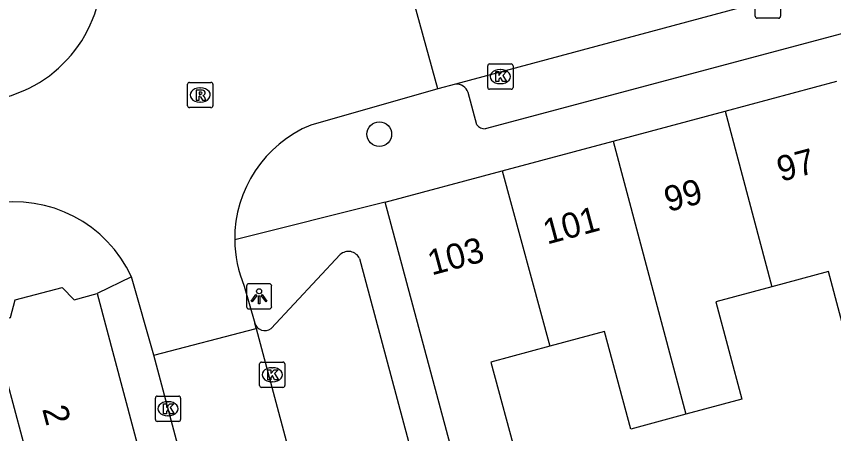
# Model space of a CAD drawing. Extents: x 162542 to 163144, y 380786 to 381511.
# Drawn here: x 162798.21 to 162830.58, y 381053.03 to 381069.57 of the extents above; entities that cross this region are included whole.
import ezdxf

# ---------------------------------------------------------------- set-up
doc = ezdxf.new("R2010")
doc.units = 0
for name, color, linetype in [('IMGEO_Boom', 7, 'Continuous'), ('IMGEO_Kolk', 7, 'Continuous'), ('IMGEO_Lichtpunt', 7, 'Continuous'), ('IMGEO_Pand', 7, 'Continuous'), ('IMGEO_Pand_nummerreeks', 7, 'Continuous'), ('IMGEO_Rijbaan_lokaal_open', 7, 'Continuous'), ('IMGEO_Rioolput', 7, 'Continuous'), ('IMGEO_Voetpad_open', 7, 'Continuous')]:
    doc.layers.add(name, color=color, linetype=linetype)

msp = doc.modelspace()

# ---------------------------------------------------------------- linework, layer by layer
at = {"layer": 'IMGEO_Boom'}
msp.add_circle((162812.583, 381064.902), 0.489, dxfattribs=at)
at = {"layer": 'IMGEO_Kolk'}
for p, q in [((162827.473, 381069.572), (162827.473, 381070.424)), ((162828.474, 381070.424), (162828.474, 381069.572)), ((162828.4, 381069.498), (162827.548, 381069.498)), ((162816.953, 381067.683), (162817.805, 381067.683)), ((162816.878, 381066.757), (162816.878, 381067.609)), ((162817.366, 381067.463), (162817.391, 381067.463)), ((162817.879, 381067.609), (162817.879, 381066.757)), ((162817.805, 381066.683), (162816.953, 381066.683)), ((162817.389, 381066.903), (162817.364, 381066.903)), ((162807.841, 381054.94), (162807.841, 381055.792)), ((162807.916, 381055.866), (162808.768, 381055.866)), ((162808.842, 381055.792), (162808.842, 381054.94)), ((162808.329, 381055.646), (162808.354, 381055.646)), ((162808.352, 381055.086), (162808.327, 381055.086)), ((162808.768, 381054.866), (162807.916, 381054.866)), ((162803.713, 381053.592), (162803.713, 381054.444)), ((162803.788, 381054.518), (162804.64, 381054.518)), ((162804.714, 381054.444), (162804.714, 381053.592)), ((162804.201, 381054.298), (162804.226, 381054.298)), ((162804.224, 381053.738), (162804.199, 381053.738)), ((162804.64, 381053.518), (162803.788, 381053.518))]:
    msp.add_line(p, q, dxfattribs=at)
for points in [[(162827.473, 381069.572), (162827.473, 381070.424)], [(162828.474, 381070.424), (162828.474, 381069.572)], [(162828.4, 381069.498), (162827.548, 381069.498)], [(162816.953, 381067.683), (162817.805, 381067.683)], [(162816.878, 381066.757), (162816.878, 381067.609)], [(162817.199, 381067.383), (162817.322, 381067.383), (162817.322, 381067.232), (162817.452, 381067.383), (162817.616, 381067.383), (162817.47, 381067.232), (162817.623, 381066.983), (162817.471, 381066.983), (162817.386, 381067.147), (162817.322, 381067.08), (162817.322, 381066.983), (162817.199, 381066.983), (162817.199, 381067.383)], [(162817.879, 381067.609), (162817.879, 381066.757)], [(162817.805, 381066.683), (162816.953, 381066.683)], [(162807.841, 381054.94), (162807.841, 381055.792)], [(162807.916, 381055.866), (162808.768, 381055.866)], [(162808.842, 381055.792), (162808.842, 381054.94)], [(162808.162, 381055.566), (162808.285, 381055.566), (162808.285, 381055.415), (162808.415, 381055.566), (162808.579, 381055.566), (162808.433, 381055.415), (162808.586, 381055.166), (162808.434, 381055.166), (162808.349, 381055.33), (162808.285, 381055.263), (162808.285, 381055.166), (162808.162, 381055.166), (162808.162, 381055.566)], [(162808.768, 381054.866), (162807.916, 381054.866)], [(162803.713, 381053.592), (162803.713, 381054.444)], [(162803.788, 381054.518), (162804.64, 381054.518)], [(162804.714, 381054.444), (162804.714, 381053.592)], [(162804.034, 381054.218), (162804.157, 381054.218), (162804.157, 381054.067), (162804.287, 381054.218), (162804.451, 381054.218), (162804.305, 381054.067), (162804.458, 381053.818), (162804.306, 381053.818), (162804.221, 381053.982), (162804.157, 381053.915), (162804.157, 381053.818), (162804.034, 381053.818), (162804.034, 381054.218)], [(162804.64, 381053.518), (162803.788, 381053.518)]]:
    msp.add_lwpolyline(points, dxfattribs=at)
for centre, start, end in [((162827.55, 381069.574), 181.552, 268.448), ((162827.55, 381069.574), 181.552, 268.448), ((162828.398, 381069.574), 271.552, 358.448), ((162828.398, 381069.574), 271.552, 358.448), ((162816.955, 381067.607), 91.552, 178.448), ((162816.955, 381067.607), 91.552, 178.448), ((162817.803, 381067.607), 1.552, 88.448), ((162817.803, 381067.607), 1.552, 88.448), ((162816.955, 381066.759), 181.552, 268.448), ((162816.955, 381066.759), 181.552, 268.448), ((162817.803, 381066.759), 271.552, 358.448), ((162817.803, 381066.759), 271.552, 358.448), ((162807.918, 381055.79), 91.552, 178.448), ((162807.918, 381055.79), 91.552, 178.448), ((162808.766, 381055.79), 1.552, 88.448), ((162808.766, 381055.79), 1.552, 88.448), ((162807.918, 381054.942), 181.552, 268.448), ((162807.918, 381054.942), 181.552, 268.448), ((162808.766, 381054.942), 271.552, 358.448), ((162808.766, 381054.942), 271.552, 358.448), ((162803.79, 381054.442), 91.552, 178.448), ((162803.79, 381054.442), 91.552, 178.448), ((162804.638, 381054.442), 1.552, 88.448), ((162804.638, 381054.442), 1.552, 88.448), ((162803.79, 381053.594), 181.552, 268.448), ((162803.79, 381053.594), 181.552, 268.448), ((162804.638, 381053.594), 271.552, 358.448), ((162804.638, 381053.594), 271.552, 358.448)]:
    msp.add_arc(centre, 0.0765, start, end, dxfattribs=at)
for centre, major_axis, ratio, start_param, end_param in [((162817.365, 381067.183), (-0.387, 0.002), 0.722429, 4.712389, 7.853982), ((162817.39, 381067.183), (-0.39, 0.002), 0.717154, 1.570796, 4.712389), ((162808.328, 381055.366), (-0.387, 0.002), 0.722429, 4.712389, 7.853982), ((162808.353, 381055.366), (-0.39, 0.002), 0.717154, 1.570796, 4.712389), ((162804.2, 381054.018), (-0.387, 0.002), 0.722429, 4.712389, 7.853982), ((162804.225, 381054.018), (-0.39, 0.002), 0.717154, 1.570796, 4.712389)]:
    msp.add_ellipse(centre, major_axis=major_axis, ratio=ratio, start_param=start_param, end_param=end_param, dxfattribs=at)
at = {"layer": 'IMGEO_Lichtpunt'}
for p, q in [((162808.226, 381058.972), (162807.418, 381058.972)), ((162808.226, 381058.972), (162807.418, 381058.972)), ((162807.324, 381058.877), (162807.324, 381058.07)), ((162807.324, 381058.877), (162807.324, 381058.07)), ((162808.32, 381058.07), (162808.32, 381058.877)), ((162808.32, 381058.07), (162808.32, 381058.877)), ((162807.418, 381057.976), (162808.226, 381057.976)), ((162807.418, 381057.976), (162808.226, 381057.976))]:
    msp.add_line(p, q, dxfattribs=at)
for points in [[(162807.698, 381058.541), (162807.737, 381058.513), (162807.549, 381058.251), (162807.511, 381058.278), (162807.698, 381058.541)], [(162807.8, 381058.493), (162807.847, 381058.493), (162807.847, 381058.171), (162807.8, 381058.171), (162807.8, 381058.493)], [(162807.91, 381058.513), (162807.948, 381058.54), (162808.135, 381058.278), (162808.096, 381058.25), (162807.91, 381058.513)]]:
    msp.add_lwpolyline(points, dxfattribs=at)
msp.add_circle((162807.823, 381058.675), 0.0994, dxfattribs=at)
for centre, start, end in [((162807.418, 381058.877), 90, 180), ((162807.418, 381058.877), 90, 180), ((162808.226, 381058.877), 0, 90), ((162808.226, 381058.877), 0, 90), ((162807.418, 381058.07), 180, 270), ((162807.418, 381058.07), 180, 270), ((162808.226, 381058.07), 270, 0), ((162808.226, 381058.07), 270, 360)]:
    msp.add_arc(centre, 0.0946, start, end, dxfattribs=at)
at = {"layer": 'IMGEO_Pand'}
for points in [[(162826.284, 381065.812), (162830.706, 381066.998)], [(162821.848, 381064.623), (162826.284, 381065.812)], [(162826.284, 381065.812), (162828.134, 381058.854)], [(162817.452, 381063.444), (162821.848, 381064.623)], [(162821.848, 381064.623), (162824.73, 381053.8)], [(162812.82, 381062.202), (162817.452, 381063.444)], [(162817.452, 381063.444), (162819.336, 381056.495)], [(162815.721, 381051.384), (162812.82, 381062.202)], [(162833.584, 381056.174), (162833.975, 381054.702), (162831.8, 381054.119), (162831.406, 381055.59), (162830.371, 381059.454), (162828.134, 381058.854)], [(162797.213, 381057.434), (162797.974, 381057.636), (162798.163, 381058.335), (162800.018, 381058.829), (162800.504, 381058.341), (162801.405, 381058.58)], [(162801.405, 381058.58), (162804.535, 381046.81)], [(162828.134, 381058.854), (162825.909, 381058.258), (162826.944, 381054.394), (162824.73, 381053.8)], [(162799.344, 381049.481), (162797.213, 381057.434)], [(162824.73, 381053.8), (162822.54, 381053.213), (162821.505, 381057.077), (162819.336, 381056.495)], [(162819.336, 381056.495), (162817.004, 381055.87), (162818.039, 381052.006), (162815.721, 381051.384)]]:
    msp.add_lwpolyline(points, dxfattribs=at)
at = {"layer": 'IMGEO_Rijbaan_lokaal_open'}
for points in [[(162851.855, 381076.637), (162815.604, 381066.881)], [(162814.901, 381066.703), (162813.721, 381070.983)], [(162814.901, 381066.703), (162809.872, 381065.262)], [(162815.604, 381066.881), (162814.901, 381066.703)], [(162803.658, 381056.146), (162802.766, 381059.241)], [(162807.233, 381058.879), (162807.647, 381057.415)], [(162807.705, 381057.197), (162807.647, 381057.415)], [(162803.658, 381056.146), (162807.705, 381057.197)], [(162807.705, 381057.197), (162810.965, 381044.975)], [(162809.054, 381035.885), (162803.658, 381056.146)]]:
    msp.add_lwpolyline(points, dxfattribs=at)
for centre, radius, start, end in [((162796.373, 381071.413), 5.239, 282.7716, 7.263), ((162811.731, 381060.756), 4.875, 112.4238, 180.5047), ((162798.126, 381057.114), 5.104, 24.6286, 100.2933), ((162811.727, 381060.756), 4.87, 180.505, 202.6671)]:
    msp.add_arc(centre, radius, start, end, dxfattribs=at)
at = {"layer": 'IMGEO_Rioolput'}
for p, q in [((162804.989, 381066.026), (162804.989, 381066.878)), ((162805.064, 381066.952), (162805.916, 381066.952)), ((162805.477, 381066.732), (162805.502, 381066.732)), ((162805.99, 381066.878), (162805.99, 381066.026)), ((162805.5, 381066.172), (162805.475, 381066.172)), ((162805.916, 381065.952), (162805.064, 381065.952))]:
    msp.add_line(p, q, dxfattribs=at)
for points in [[(162804.989, 381066.026), (162804.989, 381066.878)], [(162805.064, 381066.952), (162805.916, 381066.952)], [(162805.99, 381066.878), (162805.99, 381066.026)], [(162805.578, 381066.65), (162805.326, 381066.652), (162805.326, 381066.252)], [(162805.326, 381066.252), (162805.45, 381066.252), (162805.45, 381066.414), (162805.461, 381066.414)], [(162805.504, 381066.571), (162805.45, 381066.571), (162805.45, 381066.49)], [(162805.45, 381066.49), (162805.502, 381066.49)], [(162805.508, 381066.385), (162805.579, 381066.252), (162805.719, 381066.252), (162805.654, 381066.378)], [(162805.916, 381065.952), (162805.064, 381065.952)]]:
    msp.add_lwpolyline(points, dxfattribs=at)
for centre, radius, start, end in [((162805.066, 381066.876), 0.0765, 91.552, 178.448), ((162805.066, 381066.876), 0.0765, 91.552, 178.448), ((162805.914, 381066.876), 0.0765, 1.552, 88.448), ((162805.914, 381066.876), 0.0765, 1.552, 88.448), ((162805.46, 381066.361), 0.0533, 26.0293, 88.6989), ((162805.486, 381066.679), 0.19, 274.7715, 282.9687), ((162805.51, 381066.475), 0.0964, 77.0061, 93.1865), ((162805.524, 381066.532), 0.0378, 276.6634, 79.6772), ((162805.577, 381066.54), 0.109, 350.3612, 89.416), ((162805.575, 381066.54), 0.112, 277.5842, 350.9817), ((162805.559, 381066.325), 0.108, 29.5134, 73.7905), ((162805.066, 381066.028), 0.0765, 181.552, 268.448), ((162805.066, 381066.028), 0.0765, 181.552, 268.448), ((162805.914, 381066.028), 0.0765, 271.552, 358.448), ((162805.914, 381066.028), 0.0765, 271.552, 358.448)]:
    msp.add_arc(centre, radius, start, end, dxfattribs=at)
for centre, major_axis, ratio, start_param, end_param in [((162805.476, 381066.452), (-0.387, 0.002), 0.722429, 4.712389, 7.853982), ((162805.501, 381066.452), (-0.39, 0.002), 0.717154, 1.570796, 4.712389)]:
    msp.add_ellipse(centre, major_axis=major_axis, ratio=ratio, start_param=start_param, end_param=end_param, dxfattribs=at)
at = {"layer": 'IMGEO_Voetpad_open'}
for points in [[(162851.679, 381074.446), (162816.78, 381065.113)], [(162816.451, 381065.274), (162816.098, 381066.55)], [(162812.82, 381062.202), (162806.857, 381060.713)], [(162808.299, 381057.197), (162811.032, 381060.126)], [(162811.8, 381059.973), (162814.132, 381051.236), (162814.418, 381050.071)], [(162802.766, 381059.241), (162801.405, 381058.58)]]:
    msp.add_lwpolyline(points, dxfattribs=at)
for centre, radius, start, end in [((162815.65, 381066.416), 0.467, 16.6733, 95.6794), ((162816.769, 381065.508), 0.395, 216.3128, 271.5365), ((162811.36, 381059.769), 0.485, 24.8792, 132.587), ((162808.049, 381057.533), 0.419, 196.4133, 306.6114)]:
    msp.add_arc(centre, radius, start, end, dxfattribs=at)

# ---------------------------------------------------------------- texts
at = {"layer": 'IMGEO_Pand_nummerreeks'}
for s, rotation, p in [('97', 15.0115, (162828.487, 381063.007)), ('99', 15.0096, (162824.024, 381061.81)), ('101', 15.0096, (162819.228, 381060.524)), ('103', 15.0096, (162814.657, 381059.299)), ('2', 284.892, (162799.225, 381054.012))]:
    msp.add_text(s, height=1, rotation=rotation, dxfattribs=at).set_placement(p)

doc.saveas('drawing.dxf')
